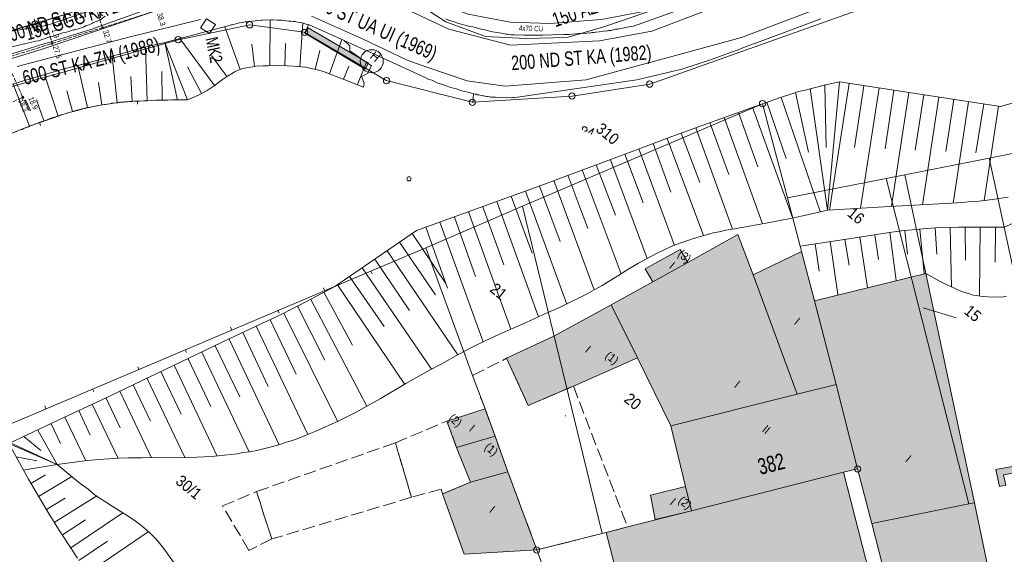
# Model space of a CAD drawing. Header units: metres. Extents: x -740 to 758, y -633 to 854.
# Tile 340 of 656: x 81 to 178, y -539 to -486. Entities that reach past the tile are written whole.
import ezdxf

# ---------------------------------------------------------------- set-up
doc = ezdxf.new("R2010")
doc.units = ezdxf.units.M
doc.header["$MEASUREMENT"] = 0
doc.linetypes.add('1248_416', pattern=[1.664, 1.248, -0.416])
doc.linetypes.add('416_125', pattern=[0.5408, 0.416, -0.1248])
for name, color, linetype in [('Gas.LOVION', 7, 'Continuous'), ('gas_projekt.LOVION', 7, 'Continuous'), ('Gis.LOVION', 7, 'Continuous'), ('Grundkarte.LOVION', 7, 'Continuous'), ('Grundkarte_Text.LOVION', 7, 'Continuous'), ('Strom.LOVION', 7, 'Continuous'), ('StromBemass.LOVION', 7, 'Continuous'), ('Telko.LOVION', 7, 'Continuous'), ('Wasser.LOVION', 7, 'Continuous'), ('wasser_projekt.LOVION', 7, 'Continuous')]:
    doc.layers.add(name, color=color, linetype=linetype)
doc.styles.add('ERSTELLTER_STIL_1', font='arial.ttf')

msp = doc.modelspace()

# ---------------------------------------------------------------- hatches: boundary and pattern name
at = {"layer": 'Grundkarte.LOVION', "linetype": 'Continuous', "lineweight": 18}
for points in [[(115.313, -490.785), (109.323, -487.262), (108.991, -487.797), (114.987, -491.378)], [(147.377, -535.176), (162.43, -531.34), (163.844, -530.995), (161.726, -522.63), (159.555, -514.331), (158.281, -509.46), (153.481, -511.762), (151.968, -507.772), (147.007, -510.533), (143.531, -512.469), (139.408, -514.734), (142.022, -520.005), (145.311, -526.748), (146.785, -532.751)], [(143.531, -512.469), (147.007, -510.533), (146.231, -509.249), (142.782, -511.153)], [(159.555, -514.331), (161.726, -522.63), (163.844, -530.995), (165.261, -536.413), (167.411, -544.803), (172.565, -543.708), (177.203, -542.782), (175.436, -534.383), (170.61, -511.624)], [(129.02, -520.035), (131.161, -524.703), (135.643, -522.787), (142.022, -520.005), (139.408, -514.734), (133.766, -517.798)], [(123.097, -526.26), (124.062, -528.884), (127.885, -527.772), (126.881, -525.062)], [(122.65, -533.485), (124.8, -539.452), (132.031, -539.041), (129.144, -531.284), (127.885, -527.772), (124.062, -528.884), (125.434, -532.326)], [(183.343, -530.004), (177.566, -531.072), (177.907, -532.753), (178.546, -532.631), (178.326, -531.589), (183.464, -530.643)], [(165.773, -544.372), (162.43, -531.34), (147.377, -535.176), (141.027, -536.743), (138.895, -537.306), (142.282, -550.482), (147.362, -565.857), (147.524, -566.313), (160.535, -563.652), (159.069, -558.032), (158.37, -555.411), (157.008, -550.254), (156.147, -546.584)], [(143.766, -536.031), (147.377, -535.176), (146.785, -532.751), (143.291, -533.595)]]:
    msp.add_hatch(color=254, dxfattribs=at).paths.add_polyline_path(points)
at = {"layer": 'StromBemass.LOVION', "linetype": 'Continuous', "lineweight": 13}
for points in [[(83.454, -487.071), (83.461, -487.061), (83.467, -487.051), (83.471, -487.04), (83.474, -487.028), (83.476, -487.016), (83.476, -487.004), (83.474, -486.993), (83.471, -486.981), (83.467, -486.97), (83.461, -486.96), (83.454, -486.95), (83.446, -486.941), (83.436, -486.934), (83.426, -486.927), (83.415, -486.922), (83.404, -486.919), (83.392, -486.916), (83.38, -486.916), (83.369, -486.916), (83.357, -486.919), (83.345, -486.922), (83.335, -486.928), (83.325, -486.934), (83.315, -486.942), (83.307, -486.95), (83.3, -486.96), (83.295, -486.971), (83.29, -486.982), (83.287, -486.993), (83.286, -487.005), (83.286, -487.017), (83.287, -487.029), (83.29, -487.04), (83.295, -487.051), (83.301, -487.062), (83.308, -487.071), (83.316, -487.08), (83.325, -487.088), (83.335, -487.094), (83.346, -487.099), (83.357, -487.103), (83.369, -487.105), (83.381, -487.106), (83.393, -487.105), (83.405, -487.103), (83.416, -487.099), (83.427, -487.094), (83.437, -487.087), (83.446, -487.08)], [(89.005, -487.315), (89.012, -487.305), (89.018, -487.295), (89.022, -487.284), (89.025, -487.272), (89.026, -487.26), (89.026, -487.248), (89.025, -487.237), (89.022, -487.225), (89.017, -487.214), (89.012, -487.204), (89.005, -487.194), (88.996, -487.185), (88.987, -487.178), (88.977, -487.172), (88.966, -487.167), (88.955, -487.163), (88.943, -487.161), (88.932, -487.16), (88.92, -487.161), (88.908, -487.163), (88.897, -487.167), (88.886, -487.172), (88.876, -487.178), (88.867, -487.186), (88.859, -487.195), (88.852, -487.204), (88.846, -487.215), (88.842, -487.226), (88.839, -487.237), (88.837, -487.249), (88.837, -487.261), (88.839, -487.273), (88.842, -487.284), (88.846, -487.295), (88.852, -487.306), (88.859, -487.315), (88.867, -487.324), (88.876, -487.331), (88.887, -487.338), (88.897, -487.343), (88.909, -487.346), (88.92, -487.349), (88.932, -487.349), (88.944, -487.348), (88.956, -487.346), (88.967, -487.343), (88.978, -487.337), (88.988, -487.331), (88.997, -487.323)], [(84.016, -488.867), (84.022, -488.858), (84.028, -488.848), (84.032, -488.837), (84.035, -488.826), (84.036, -488.814), (84.036, -488.803), (84.035, -488.791), (84.032, -488.78), (84.028, -488.769), (84.022, -488.759), (84.015, -488.75), (84.007, -488.741), (83.998, -488.734), (83.988, -488.728), (83.978, -488.723), (83.967, -488.719), (83.956, -488.717), (83.944, -488.716), (83.932, -488.717), (83.921, -488.719), (83.91, -488.723), (83.9, -488.728), (83.89, -488.734), (83.881, -488.742), (83.873, -488.75), (83.866, -488.76), (83.861, -488.77), (83.856, -488.78), (83.854, -488.792), (83.852, -488.803), (83.852, -488.815), (83.854, -488.826), (83.857, -488.837), (83.861, -488.848), (83.867, -488.858), (83.873, -488.868), (83.881, -488.876), (83.89, -488.883), (83.9, -488.89), (83.911, -488.895), (83.922, -488.898), (83.933, -488.9), (83.945, -488.901), (83.956, -488.9), (83.967, -488.898), (83.978, -488.894), (83.989, -488.889), (83.999, -488.883), (84.008, -488.876)], [(81.092, -494.228), (81.099, -494.219), (81.105, -494.208), (81.109, -494.197), (81.112, -494.186), (81.114, -494.174), (81.114, -494.162), (81.112, -494.15), (81.109, -494.139), (81.105, -494.128), (81.099, -494.117), (81.092, -494.108), (81.084, -494.099), (81.075, -494.092), (81.065, -494.085), (81.054, -494.08), (81.043, -494.077), (81.031, -494.075), (81.019, -494.074), (81.007, -494.075), (80.996, -494.077), (80.984, -494.081), (80.974, -494.086), (80.964, -494.092), (80.955, -494.1), (80.946, -494.108), (80.94, -494.118), (80.934, -494.128), (80.93, -494.139), (80.927, -494.151), (80.925, -494.163), (80.925, -494.175), (80.927, -494.186), (80.93, -494.198), (80.934, -494.209), (80.94, -494.219), (80.947, -494.229), (80.955, -494.237), (80.964, -494.245), (80.974, -494.251), (80.985, -494.256), (80.996, -494.26), (81.008, -494.262), (81.02, -494.263), (81.032, -494.262), (81.043, -494.26), (81.054, -494.256), (81.065, -494.251), (81.075, -494.245), (81.084, -494.237)], [(81.103, -494.214), (81.11, -494.205), (81.116, -494.195), (81.12, -494.184), (81.123, -494.172), (81.124, -494.161), (81.124, -494.149), (81.123, -494.137), (81.12, -494.126), (81.116, -494.115), (81.11, -494.105), (81.103, -494.096), (81.095, -494.087), (81.086, -494.08), (81.076, -494.073), (81.065, -494.068), (81.054, -494.065), (81.043, -494.063), (81.031, -494.062), (81.019, -494.063), (81.008, -494.065), (80.997, -494.069), (80.986, -494.074), (80.976, -494.08), (80.967, -494.088), (80.959, -494.096), (80.952, -494.106), (80.947, -494.116), (80.943, -494.127), (80.94, -494.138), (80.938, -494.15), (80.938, -494.161), (80.94, -494.173), (80.943, -494.184), (80.947, -494.195), (80.953, -494.205), (80.96, -494.215), (80.968, -494.223), (80.977, -494.231), (80.987, -494.237), (80.997, -494.242), (81.008, -494.246), (81.02, -494.248), (81.032, -494.248), (81.043, -494.248), (81.055, -494.245), (81.066, -494.242), (81.076, -494.237), (81.086, -494.23), (81.095, -494.223)]]:
    msp.add_hatch(color=7, dxfattribs=at).paths.add_polyline_path(points)

# ---------------------------------------------------------------- linework, layer by layer
at = {"layer": 'Gas.LOVION', "color": 5, "linetype": 'Continuous', "lineweight": 18}
for points in [[(117.789, -484.824), (123.288, -487.404), (129.413, -488.993), (138.252, -488.557), (143.42, -487.608), (153.435, -483.777)], [(71.02, -493.017), (82.844, -489.408), (94.034, -485.654)]]:
    msp.add_lwpolyline(points, dxfattribs=at)
at = {"layer": 'Gas.LOVION', "color": 7, "linetype": 'Continuous', "lineweight": 13}
msp.add_lwpolyline([(134.838, -525.732), (134.867, -525.729)], dxfattribs=at)
at = {"layer": 'gas_projekt.LOVION', "color": 7, "linetype": 'Continuous', "lineweight": 13}
msp.add_lwpolyline([(134.838, -525.732), (134.867, -525.729)], dxfattribs=at)
at = {"layer": 'Gis.LOVION', "color": 7, "linetype": 'Continuous', "lineweight": 13}
msp.add_lwpolyline([(134.838, -525.732), (134.867, -525.729)], dxfattribs=at)
at = {"layer": 'Grundkarte.LOVION', "color": 253, "linetype": 'Continuous', "lineweight": 18}
for points in [[(80.879, -427.592), (81.176, -428.213), (81.701, -429.344), (82.793, -431.749), (83.16, -432.482), (75.652, -436.704), (91.503, -470.355), (89.222, -484.203), (85.77, -485.782), (82.241, -486.866), (58.373, -493.958), (51.379, -498.602), (27.251, -522.981), (34.554, -500.336), (43.292, -473.325)], [(224.134, -475.328), (221.797, -486.492), (214.883, -489.533), (207.915, -492.637), (201.001, -495.678), (194.034, -498.783), (187.119, -501.823), (186.393, -498.318), (176.882, -500.194), (168.53, -501.838), (166.674, -502.196), (156.902, -504.127), (154.394, -494.796), (130.59, -504.956), (121.004, -509.085), (78.716, -526.993)], [(66.144, -496.952), (96.436, -488.463), (103.532, -486.972), (108.954, -487.712), (115.034, -491.256), (117.077, -492.504), (125.651, -494.651), (135.522, -494.041), (143.238, -492.843), (189.652, -476.335)], [(78.716, -526.993), (121.004, -509.085), (130.59, -504.956), (154.394, -494.796), (156.902, -504.127), (166.674, -502.196), (168.53, -501.838), (170.61, -511.624), (175.436, -534.383), (174.883, -534.467), (165.261, -536.413), (163.844, -530.995), (162.43, -531.34), (147.377, -535.176), (141.027, -536.743), (138.895, -537.306), (138.491, -537.404), (132.031, -539.041), (134.131, -544.806)], [(134.131, -544.806), (132.031, -539.041), (138.491, -537.404), (138.895, -537.306), (141.027, -536.743), (147.377, -535.176), (162.43, -531.34), (163.844, -530.995), (165.261, -536.413), (174.883, -534.467), (175.436, -534.383), (177.203, -542.782)]]:
    msp.add_lwpolyline(points, dxfattribs=at)
at = {"layer": 'Grundkarte.LOVION', "color": 8, "linetype": 'Continuous', "lineweight": 18}
for points in [[(224.134, -475.328), (221.797, -486.492), (214.883, -489.533), (207.915, -492.637), (201.001, -495.678), (194.034, -498.783), (187.119, -501.823), (186.393, -498.318), (176.882, -500.194), (168.53, -501.838), (166.674, -502.196), (156.902, -504.127), (154.394, -494.796), (130.59, -504.956), (121.004, -509.085), (78.716, -526.993)], [(189.652, -476.335), (143.238, -492.843), (135.522, -494.041), (125.651, -494.651), (117.077, -492.504), (115.034, -491.256), (108.954, -487.712), (103.532, -486.972), (96.436, -488.463), (66.144, -496.952)], [(189.652, -476.335), (143.238, -492.843), (135.522, -494.041), (125.651, -494.651), (117.077, -492.504), (115.034, -491.256), (108.954, -487.712), (103.532, -486.972), (96.436, -488.463), (66.144, -496.952)], [(66.144, -496.952), (96.436, -488.463), (103.532, -486.972), (108.954, -487.712), (115.034, -491.256), (117.077, -492.504), (125.651, -494.651), (135.522, -494.041), (143.238, -492.843), (189.652, -476.335)], [(122.98, -486.37), (123.257, -486.491), (123.866, -486.668), (124.144, -486.789), (125.361, -487.143), (125.659, -487.173), (126.267, -487.35), (126.54, -487.412), (126.779, -487.447), (126.993, -487.515), (127.233, -487.551), (127.446, -487.618), (127.628, -487.66), (128.108, -487.731), (128.289, -487.773), (128.529, -487.808), (128.737, -487.817), (128.95, -487.885), (129.158, -487.894), (129.489, -487.951), (129.814, -487.949), (130.112, -487.979), (130.437, -487.976), (130.735, -488.006), (131.385, -488.002), (131.652, -488.005), (132.626, -487.999), (132.919, -487.97), (133.218, -488), (133.803, -487.943), (134.102, -487.973), (134.687, -487.915), (134.953, -487.919), (135.278, -487.917), (136.157, -487.831), (136.423, -487.834), (136.657, -487.811), (136.865, -487.821), (137.067, -487.771), (137.275, -487.781), (137.477, -487.731), (137.685, -487.741), (137.887, -487.691), (138.531, -487.628), (138.733, -487.579), (138.941, -487.588), (139.143, -487.539), (139.377, -487.516), (139.638, -487.461), (139.84, -487.412), (140.074, -487.389), (140.276, -487.339), (140.51, -487.317), (140.712, -487.267), (140.973, -487.212), (141.175, -487.163), (141.409, -487.14), (141.611, -487.091), (154.576, -482.454)], [(27.251, -522.981), (51.379, -498.602), (58.373, -493.958), (85.77, -485.782), (89.228, -484.262)], [(58.373, -493.958), (82.241, -486.866), (85.77, -485.782)], [(85.77, -485.782), (82.241, -486.866), (58.373, -493.958)], [(58.373, -493.958), (82.241, -486.866), (85.77, -485.782)], [(79.519, -489.26), (82.322, -488.602), (82.583, -488.547), (83.04, -488.384), (83.327, -488.297), (83.784, -488.134), (84.044, -488.079), (84.273, -487.997), (84.533, -487.942), (84.99, -487.779), (85.251, -487.724), (85.682, -487.594), (85.766, -487.556), (86.054, -487.469), (86.171, -487.457), (86.601, -487.326), (86.718, -487.315), (86.862, -487.271), (87.032, -487.196), (87.143, -487.126), (87.313, -487.05), (87.6, -486.963), (87.94, -486.811), (88.051, -486.741), (88.391, -486.59), (88.535, -486.546), (88.705, -486.47), (89.203, -486.126)], [(160.19, -486.368), (157.709, -487.29), (154.431, -488.527), (152.805, -489.129), (152.008, -489.443), (150.781, -489.889), (149.697, -490.29), (148.751, -490.59), (147.922, -490.877), (146.402, -491.351), (141.957, -492.436), (130.096, -494.157), (129.803, -494.186), (129.654, -494.171), (129.51, -494.215), (129.212, -494.185), (128.919, -494.213), (128.62, -494.183), (128.503, -494.195), (127.906, -494.135), (127.789, -494.146), (127.64, -494.131), (127.523, -494.143), (127.4, -494.096), (127.283, -494.107), (127.16, -494.06), (127.043, -494.072), (126.894, -494.057), (126.771, -494.009), (126.654, -494.021), (126.531, -493.974), (126.382, -493.959), (126.259, -493.912), (126.11, -493.897), (125.987, -493.85), (125.896, -493.829), (125.747, -493.814), (125.443, -493.726), (125.171, -493.663), (124.866, -493.575), (124.594, -493.513), (124.29, -493.424), (124.044, -493.33), (123.74, -493.242), (123.468, -493.18), (123.132, -493.065), (122.854, -492.944), (122.55, -492.856), (122.213, -492.741), (121.936, -492.62), (121.626, -492.473), (121.321, -492.385), (121.012, -492.238), (117.699, -490.7), (115.813, -489.849), (112.906, -488.538)], [(109.38, -486.932), (108.991, -487.797)], [(125.747, -493.814), (125.657, -494.709)], [(80.247, -497.612), (80.757, -497.385), (80.959, -497.336), (81.129, -497.26), (81.326, -497.152), (81.528, -497.103), (81.724, -496.995), (81.926, -496.946), (82.096, -496.87), (82.324, -496.789), (82.494, -496.713), (82.723, -496.631), (82.893, -496.556), (83.095, -496.506), (83.892, -496.192), (84.296, -496.093), (84.694, -495.936), (85.098, -495.838), (85.497, -495.68), (85.901, -495.582), (86.273, -495.457), (87.485, -495.161), (87.922, -495.089), (88.326, -494.99), (88.501, -494.973), (88.704, -494.924), (88.879, -494.906), (89.081, -494.857), (89.667, -494.8), (89.869, -494.751), (90.454, -494.693), (90.656, -494.644), (90.864, -494.653), (91.04, -494.636), (91.242, -494.587), (91.45, -494.596), (91.625, -494.579), (91.833, -494.588), (92.035, -494.539), (92.243, -494.548), (92.419, -494.531), (92.627, -494.54), (93.036, -494.5), (93.803, -494.484), (94.213, -494.444), (94.597, -494.436), (95.012, -494.455), (95.396, -494.447), (95.805, -494.407), (96.189, -494.399), (96.605, -494.417), (97.371, -494.401)], [(87.372, -494.906), (87.427, -495.167)], [(92.389, -494.829), (92.387, -494.504)], [(82.784, -496.951), (82.664, -496.637)], [(78.716, -526.993), (121.004, -509.085)], [(78.716, -526.993), (121.004, -509.085), (125.638, -521.725), (126.881, -525.062), (127.885, -527.772), (129.144, -531.284), (132.031, -539.041), (134.131, -544.806)], [(115.668, -511.646), (115.554, -511.391)], [(110.841, -513.064), (110.955, -513.319)], [(106.474, -515.56), (106.329, -515.279)], [(101.616, -516.951), (101.761, -517.232)], [(97.249, -519.447), (97.135, -519.192)], [(92.422, -520.865), (92.536, -521.12)], [(88.055, -523.361), (87.942, -523.106)], [(83.196, -524.752), (83.316, -525.065)]]:
    msp.add_lwpolyline(points, dxfattribs=at)
at = {"layer": 'Grundkarte.LOVION', "color": 7, "linetype": 'Continuous', "lineweight": 13}
for points in [[(114.834, -493.137), (114.884, -492.748), (114.613, -492.095), (115.235, -491.798), (115.602, -491.023), (113.478, -489.546), (113.458, -489.045), (112.906, -488.538), (109.38, -486.932), (109.14, -486.896), (108.926, -486.828), (108.745, -486.787), (108.265, -486.716), (108.052, -486.648), (107.844, -486.639), (107.604, -486.603), (107.396, -486.594), (107.156, -486.558), (106.948, -486.549), (106.708, -486.513), (106.501, -486.504), (106.234, -486.5), (105.819, -486.482), (105.669, -486.467), (105.526, -486.511), (105.227, -486.481), (104.817, -486.521), (104.668, -486.506), (104.375, -486.534), (104.226, -486.519), (104.083, -486.563), (103.38, -486.632), (103.237, -486.675), (103.087, -486.66), (102.8, -486.747), (102.508, -486.776), (102.364, -486.82), (102.247, -486.831), (101.816, -486.962), (101.699, -486.973), (101.269, -487.104), (95.101, -488.712), (97.371, -494.401), (97.77, -494.244), (98.535, -493.903), (99.012, -493.65), (99.32, -493.472), (99.596, -493.268), (100.015, -493.02), (100.841, -492.407), (101.34, -492.063), (101.897, -491.713), (102.093, -491.605), (102.433, -491.453), (102.746, -491.334), (103.209, -491.23), (103.645, -491.157), (104.14, -491.079), (104.875, -491.037), (105.317, -491.023), (106.292, -491.017), (107.24, -491.042), (107.863, -491.07), (109.084, -491.158), (109.932, -491.37), (110.385, -491.474), (110.812, -491.609), (111.272, -491.771), (111.854, -491.98), (113.082, -492.451)], [(115.313, -490.785), (114.987, -491.378), (108.991, -487.797), (109.323, -487.262)], [(183.343, -530.004), (183.464, -530.643), (178.326, -531.589), (178.546, -532.631), (177.907, -532.753), (177.566, -531.072)]]:
    msp.add_lwpolyline(points, close=True, dxfattribs=at)
for points in [[(102.576, -491.41), (101.067, -487.153)], [(105.525, -491.033), (105.552, -486.478)], [(108.519, -491.124), (108.803, -486.781)], [(100.041, -492.988), (96.6, -488.329)], [(111.453, -491.813), (112.687, -488.411)], [(75.021, -494.34), (82.66, -492.056), (85.275, -491.298), (86.573, -490.965), (88.822, -490.39), (89.8, -490.117), (91.698, -489.577), (92.82, -489.26), (95.101, -488.712)], [(93.361, -494.498), (93.197, -489.194)], [(96.37, -494.44), (95.101, -488.712)], [(104.023, -491.091), (103.747, -488.872)], [(107.032, -491.033), (107.081, -488.812)], [(219.028, -489.009), (217.676, -489.082), (216.792, -489.109), (214.992, -489.138), (213.692, -489.146), (212.36, -489.129), (205.617, -489.079), (200.913, -489.036), (199.274, -489.197), (198.428, -489.309), (197.784, -489.372), (197.23, -489.456), (196.241, -489.611), (195.374, -489.814), (194.911, -489.919), (194.363, -490.061), (193.646, -490.279), (192.328, -490.703), (188.549, -491.959), (186.918, -492.503), (185.052, -493.07), (182.723, -493.741), (178.034, -495.056), (162.044, -492.63)], [(90.396, -494.699), (89.885, -490.079)], [(101.255, -492.1), (99.749, -490.001)], [(110.023, -491.391), (110.489, -489.513)], [(87.427, -495.167), (86.488, -491.002)], [(98.757, -493.763), (97.376, -491.12)], [(112.836, -492.357), (113.36, -491.065)], [(114.219, -492.902), (115.126, -490.685)], [(84.524, -496.012), (83.175, -491.888)], [(91.86, -494.556), (91.736, -492.085)], [(94.863, -494.44), (94.822, -491.606)], [(162.044, -492.63), (160.539, -492.954), (159.789, -493.146), (158.635, -493.436), (157.97, -493.59), (157.226, -493.84), (156.28, -494.139), (154.394, -494.796), (148.427, -496.946), (145.43, -498.037), (141.127, -499.67), (132.514, -502.876), (120.097, -507.371), (111.98, -512.923), (109.677, -514.153), (108.551, -514.736), (107.623, -515.211), (106.805, -515.616), (101.549, -518.081), (88.785, -524.176), (85.111, -525.895), (79.632, -528.499)], [(81.698, -497.027), (80.076, -492.841)], [(88.879, -494.906), (88.545, -492.693)], [(159.124, -493.299), (160.863, -505.336)], [(160.597, -492.948), (160.73, -499.142)], [(162.044, -492.63), (160.863, -505.336)], [(163.004, -492.772), (161.07, -505.345)], [(164.475, -493.013), (163.537, -499.134)], [(165.974, -493.221), (164.127, -505.165)], [(85.96, -495.576), (85.402, -493.503)], [(156.254, -494.171), (160.139, -505.495)], [(157.683, -493.677), (158.97, -499.58)], [(167.445, -493.461), (166.563, -499.252)], [(168.943, -493.669), (167.209, -504.952)], [(170.415, -493.91), (169.563, -499.402)], [(171.887, -494.15), (170.271, -504.83)], [(97.371, -494.401), (95.246, -494.432), (94.213, -494.444), (93.361, -494.498), (92.627, -494.54), (91.801, -494.562), (90.279, -494.71), (89.433, -494.823), (88.704, -494.924), (87.14, -495.254), (86.305, -495.483), (85.614, -495.669), (84.896, -495.887), (84.067, -496.175), (83.095, -496.506), (82.324, -496.789), (80.757, -497.385), (78.484, -498.317)], [(83.121, -496.474), (82.388, -494.418)], [(153.421, -495.128), (157.39, -506.089)], [(154.851, -494.633), (156.759, -500.24)], [(173.385, -494.358), (172.589, -499.52)], [(174.857, -494.599), (173.327, -504.649)], [(176.355, -494.807), (175.589, -499.67)], [(177.827, -495.047), (176.404, -504.378)], [(150.595, -496.143), (154.406, -506.706)], [(152.024, -495.649), (153.941, -501.047)], [(147.8, -497.185), (151.442, -507.232)], [(149.197, -496.664), (151.059, -501.802)], [(146.344, -497.711), (148.183, -502.615)], [(158.138, -508.913), (163.848, -508.059), (166.993, -507.574), (168.158, -507.401), (170.324, -507.189), (171.586, -507.095), (173.003, -507.075), (173.855, -507.021), (174.771, -507.02), (176.012, -507.017), (178.377, -507.023), (187.984, -502.803), (195.147, -499.59), (196.667, -499.116), (197.444, -498.893), (198.826, -498.521), (199.719, -498.286), (201.596, -497.836)], [(143.549, -498.753), (145.318, -503.546)], [(144.947, -498.232), (148.549, -507.87)], [(140.755, -499.795), (142.556, -504.614)], [(142.152, -499.274), (145.69, -508.859)], [(137.902, -500.842), (139.811, -505.857)], [(139.331, -500.348), (142.977, -510.129)], [(135.107, -501.884), (137.071, -507.16)], [(136.504, -501.363), (140.377, -511.654)], [(132.286, -502.958), (134.331, -508.462)], [(133.71, -502.405), (137.725, -513.243)], [(129.459, -503.973), (131.548, -509.621)], [(130.889, -503.479), (134.997, -514.663)], [(126.665, -505.015), (128.733, -510.753)], [(128.062, -504.494), (132.193, -515.912)], [(160.863, -505.336), (167.033, -504.969), (173.119, -504.64), (174.238, -504.59), (175.116, -504.504), (175.909, -504.456), (176.697, -504.349), (177.426, -504.249), (178.767, -504.058)], [(160.863, -505.336), (158.406, -505.901), (157.161, -506.171), (156.145, -506.359), (155.305, -506.53), (151.644, -507.183), (150.772, -507.327), (150.107, -507.481), (149.527, -507.597), (147.571, -508.143), (147.088, -508.338), (146.598, -508.474), (145.658, -508.832), (144.723, -509.249), (143.821, -509.692), (142.892, -510.167), (142.107, -510.598), (141.157, -511.164), (140.043, -511.864), (138.51, -512.812), (137.725, -513.243), (137.025, -513.637), (136.207, -514.042), (135.278, -514.517), (134.206, -515.036), (133.128, -515.496), (130.977, -516.475), (129.134, -517.275), (128.258, -517.686), (126.899, -518.292), (125.688, -518.913), (124.282, -519.641), (122.515, -520.612), (121.363, -521.227), (119.039, -522.548), (116.466, -524.041), (115.15, -524.79), (114.083, -525.367), (113.155, -525.842), (112.311, -526.28), (110.101, -527.264), (109.448, -527.535), (108.821, -527.773), (108.253, -528.006), (107.652, -528.213), (107.078, -528.387), (106.536, -528.588), (105.441, -528.872), (104.229, -529.168), (103.532, -529.296), (102.861, -529.391), (102.282, -529.506), (100.408, -529.69), (99.737, -529.785), (99.029, -529.795), (98.294, -529.837), (97.501, -529.885), (96.468, -529.898), (94.486, -529.884), (92.862, -529.895), (91.504, -529.91), (90.502, -529.949), (89.592, -530.008), (88.506, -530.085), (87.159, -530.217), (84.445, -530.571), (79.632, -528.499), (81.573, -532.034), (82.565, -533.71), (83.551, -535.328), (84.569, -536.972), (85.613, -538.584), (86.447, -539.862)], [(125.235, -505.509), (129.448, -517.156)], [(122.408, -506.524), (126.702, -518.4)], [(123.838, -506.03), (125.95, -511.912)], [(119.652, -507.651), (123.004, -512.614)], [(121.011, -507.045), (123.167, -513.071)], [(165.567, -507.802), (165.924, -510.25)], [(167.051, -507.568), (167.664, -512.326)], [(168.541, -507.393), (168.797, -509.703)], [(170.032, -507.218), (170.435, -511.641)], [(171.528, -507.101), (171.694, -509.715)], [(173.029, -507.043), (173.165, -512.97)], [(174.504, -507.017), (174.559, -510.292)], [(176.012, -507.017), (175.941, -513.852)], [(177.519, -507.018), (177.506, -510.507)], [(118.406, -508.512), (121.962, -513.75)], [(158.138, -508.913), (158.281, -509.46), (159.555, -514.331), (170.61, -511.624), (172.048, -512.429), (172.7, -512.75), (173.256, -512.991), (173.721, -513.212), (174.154, -513.406), (174.581, -513.541), (174.976, -513.65), (175.312, -513.765), (175.611, -513.795), (176.272, -513.908), (177.343, -513.981), (177.753, -513.941), (178.168, -513.959), (178.605, -513.887)], [(159.623, -508.679), (160.036, -511.387)], [(161.107, -508.445), (161.889, -513.718)], [(162.566, -508.243), (162.993, -510.802)], [(164.082, -508.036), (164.835, -513.016)], [(117.16, -509.372), (124.197, -519.679)], [(115.94, -510.201), (119.395, -515.302)], [(114.695, -511.062), (121.56, -521.119)], [(112.229, -512.751), (118.928, -522.618)], [(113.449, -511.922), (116.859, -516.879)], [(110.881, -513.474), (113.729, -518.722)], [(109.592, -514.191), (115.15, -524.79)], [(106.916, -515.546), (112.252, -526.285)], [(108.27, -514.882), (110.98, -520.233)], [(170.351, -515.019), (173.612, -516.03)], [(105.563, -516.211), (108.129, -521.605)], [(102.85, -517.481), (105.352, -522.822)], [(104.177, -516.849), (109.305, -527.578)], [(101.496, -518.145), (106.451, -528.626)], [(98.783, -519.415), (103.473, -529.301)], [(100.11, -518.783), (102.557, -523.864)], [(97.429, -520.08), (99.666, -524.826)], [(94.716, -521.35), (96.726, -525.587)], [(96.043, -520.718), (100.323, -529.727)], [(93.33, -521.988), (97.085, -529.867)], [(90.649, -523.284), (93.778, -529.895)], [(91.976, -522.652), (93.689, -526.268)], [(89.263, -523.922), (90.679, -526.917)], [(86.582, -525.219), (87.706, -527.651)], [(87.909, -524.587), (90.476, -529.981)], [(85.196, -525.857), (87.276, -530.205)], [(134.838, -525.732), (134.896, -525.727)], [(82.515, -527.153), (84.445, -530.571)], [(83.842, -526.521), (84.772, -528.47)], [(79.802, -528.424), (84.445, -530.571)], [(81.129, -527.791), (82.8, -529.165)], [(80.381, -529.815), (82.429, -530.206)], [(81.072, -531.137), (84.445, -530.571)], [(84.445, -530.571), (86.727, -532.446), (87.493, -533.021), (88.039, -533.47), (88.547, -533.834), (89.114, -534.193), (89.874, -534.71), (91.479, -535.705), (92.207, -536.196), (92.747, -536.586), (93.326, -537.062), (93.653, -537.384), (93.916, -537.654), (94.243, -537.977), (94.71, -538.522), (94.979, -538.851), (95.253, -539.238), (96.694, -541.284)], [(81.821, -532.453), (83.275, -531.601)], [(82.597, -533.736), (85.891, -531.759)], [(83.373, -535.02), (85.213, -533.894)], [(84.149, -536.304), (88.355, -533.676)], [(84.951, -537.555), (87.258, -536.059)], [(85.785, -538.833), (90.944, -535.373)], [(87.448, -541.331), (93.46, -537.226)], [(86.587, -540.085), (89.413, -538.154)]]:
    msp.add_lwpolyline(points, dxfattribs=at)
at = {"layer": 'Grundkarte.LOVION', "color": 8, "linetype": 'Continuous', "lineweight": 18}
for points in [[(130.59, -504.956), (154.394, -494.796), (156.902, -504.127), (158.138, -508.913), (158.281, -509.46), (159.555, -514.331), (161.726, -522.63), (163.844, -530.995), (162.43, -531.34), (147.377, -535.176), (141.027, -536.743), (138.895, -537.306), (138.491, -537.404)], [(176.882, -500.194), (186.393, -498.318), (187.119, -501.823), (197.397, -551.625), (199.445, -561.385), (190.52, -563.203), (188.402, -553.332), (178.377, -507.023)], [(168.53, -501.838), (176.882, -500.194), (178.377, -507.023), (188.402, -553.332), (190.52, -563.203), (181.914, -564.961), (179.822, -555.057), (177.203, -542.782), (175.436, -534.383), (170.61, -511.624)], [(168.53, -501.838), (170.61, -511.624), (175.436, -534.383), (174.883, -534.467), (166.674, -502.196)], [(156.902, -504.127), (166.674, -502.196), (174.883, -534.467), (165.261, -536.413), (163.844, -530.995), (161.726, -522.63), (159.555, -514.331), (158.281, -509.46), (158.138, -508.913)], [(126.881, -525.062), (125.638, -521.725), (121.004, -509.085), (130.59, -504.956), (138.491, -537.404), (132.031, -539.041), (129.144, -531.284), (127.885, -527.772)], [(147.377, -535.176), (146.785, -532.751), (145.311, -526.748), (142.022, -520.005), (139.408, -514.734), (143.531, -512.469), (147.007, -510.533), (151.968, -507.772), (153.481, -511.762), (158.281, -509.46), (159.555, -514.331), (161.726, -522.63), (163.844, -530.995), (162.43, -531.34)], [(143.531, -512.469), (142.782, -511.153), (146.231, -509.249), (147.007, -510.533)], [(159.555, -514.331), (170.61, -511.624), (175.436, -534.383), (177.203, -542.782), (172.565, -543.708), (167.411, -544.803), (165.261, -536.413), (163.844, -530.995), (161.726, -522.63)], [(129.02, -520.035), (133.766, -517.798), (139.408, -514.734), (142.022, -520.005), (135.643, -522.787), (131.161, -524.703)], [(123.097, -526.26), (126.881, -525.062), (127.885, -527.772), (124.062, -528.884)], [(122.65, -533.485), (125.434, -532.326), (124.062, -528.884), (127.885, -527.772), (129.144, -531.284), (132.031, -539.041), (124.8, -539.452)], [(166.675, -547.86), (159.752, -549.601), (157.008, -550.254), (158.37, -555.411), (159.069, -558.032), (160.535, -563.652), (161.978, -569.038), (146.44, -572.153), (144.329, -572.626), (142.266, -566.946), (140.416, -561.925), (138.603, -556.989), (135.455, -548.371), (134.131, -544.806), (132.031, -539.041), (138.491, -537.404), (138.895, -537.306), (141.027, -536.743), (147.377, -535.176), (162.43, -531.34), (165.773, -544.372)], [(165.773, -544.372), (156.147, -546.584), (157.008, -550.254), (158.37, -555.411), (159.069, -558.032), (160.535, -563.652), (147.524, -566.313), (147.362, -565.857), (142.282, -550.482), (138.895, -537.306), (141.027, -536.743), (147.377, -535.176), (162.43, -531.34)], [(157.008, -550.254), (159.752, -549.601), (166.675, -547.86), (165.773, -544.372), (162.43, -531.34), (163.844, -530.995), (165.261, -536.413), (167.411, -544.803), (170.261, -555.815), (170.342, -556.043), (173.105, -566.768), (161.978, -569.038), (160.535, -563.652), (159.069, -558.032), (158.37, -555.411)], [(143.766, -536.031), (143.291, -533.595), (146.785, -532.751), (147.377, -535.176)], [(179.822, -555.057), (181.914, -564.961), (179.19, -565.523), (173.105, -566.768), (170.342, -556.043), (170.261, -555.815), (167.411, -544.803), (165.261, -536.413), (174.883, -534.467), (175.436, -534.383), (177.203, -542.782)]]:
    msp.add_lwpolyline(points, close=True, dxfattribs=at)
at = {"layer": 'Grundkarte.LOVION', "color": 3, "linetype": 'Continuous', "lineweight": 18}
for points in [[(136.557, -497.368), (136.54, -497.192), (136.619, -497.096), (136.853, -497.073), (136.982, -497.179), (137.005, -497.413), (136.926, -497.509), (136.75, -497.526)], [(136.557, -497.368), (136.54, -497.192), (136.619, -497.096), (136.853, -497.073), (136.982, -497.179), (137.005, -497.413), (136.926, -497.509), (136.75, -497.526)], [(137.145, -497.635), (137.67, -497.259), (137.402, -497.847)], [(137.145, -497.635), (137.67, -497.259), (137.402, -497.847)]]:
    msp.add_lwpolyline(points, dxfattribs=at)
at = {"layer": 'Grundkarte.LOVION', "color": 253, "linetype": 'Continuous', "lineweight": 18}
for points in [[(176.882, -500.194), (186.393, -498.318), (187.119, -501.823), (197.397, -551.625), (199.445, -561.385), (190.52, -563.203), (188.402, -553.332), (178.377, -507.023)], [(168.53, -501.838), (176.882, -500.194), (178.377, -507.023), (188.402, -553.332), (190.52, -563.203), (181.914, -564.961), (179.822, -555.057), (177.203, -542.782), (175.436, -534.383), (170.61, -511.624)]]:
    msp.add_lwpolyline(points, close=True, dxfattribs=at)
at = {"layer": 'Grundkarte.LOVION', "color": 251, "linetype": 'Continuous', "lineweight": 13}
for points in [[(142.022, -520.005), (139.408, -514.734), (143.531, -512.469), (147.007, -510.533), (151.968, -507.772), (153.481, -511.762), (157.86, -523.6), (145.311, -526.748)], [(157.86, -523.6), (153.481, -511.762), (158.281, -509.46), (159.555, -514.331), (161.726, -522.63)], [(122.65, -533.485), (125.434, -532.326), (129.144, -531.284), (132.031, -539.041), (124.8, -539.452)]]:
    msp.add_lwpolyline(points, close=True, dxfattribs=at)
at = {"layer": 'Grundkarte.LOVION', "color": 8, "linetype": '1248_416', "lineweight": 18}
for points in [[(135.643, -522.787), (141.027, -536.743), (138.895, -537.306), (138.491, -537.404), (132.031, -539.041), (129.144, -531.284), (127.885, -527.772), (126.881, -525.062), (125.638, -521.725), (129.02, -520.035), (131.161, -524.703)], [(125.434, -532.326), (122.65, -533.485), (122.514, -532.996), (119.579, -533.815), (117.987, -528.414), (123.097, -526.26), (124.062, -528.884)], [(119.579, -533.815), (105.737, -537.947), (104.981, -535.656), (104.214, -533.248), (117.987, -528.414)], [(105.737, -537.947), (103.455, -539.086), (100.836, -534.672), (104.214, -533.248), (104.981, -535.656)]]:
    msp.add_lwpolyline(points, close=True, dxfattribs=at)
at = {"layer": 'Grundkarte.LOVION', "color": 9, "linetype": 'Continuous', "lineweight": 18}
for centre, radius in [((82.246, -486.879), 0.312), ((103.52, -486.966), 0.311), ((108.978, -487.708), 0.313), ((96.433, -488.44), 0.314), ((117.108, -492.499), 0.313), ((143.212, -492.848), 0.311), ((135.515, -494.023), 0.313), ((125.628, -494.653), 0.314), ((154.411, -494.79), 0.313), ((163.843, -531.016), 0.312), ((132.008, -539.036), 0.313)]:
    msp.add_circle(centre, radius, dxfattribs=at)
at = {"layer": 'Grundkarte.LOVION', "color": 253, "linetype": 'Continuous', "lineweight": 18}
msp.add_circle((115.637, -490.579), 1.146, dxfattribs=at)
at = {"layer": 'Grundkarte.LOVION', "color": 7, "linetype": 'Continuous', "lineweight": 13}
msp.add_circle((119.332, -502.236), 0.208, dxfattribs=at)
at = {"layer": 'Strom.LOVION', "color": 150, "linetype": 'Continuous', "lineweight": 18}
for points in [[(170.356, -475.473), (170.202, -475.562), (168.949, -476.039), (146.63, -484.162), (143.289, -485.508), (138.43, -486.441), (133.311, -486.838), (129.368, -486.721), (125.224, -485.9), (121.972, -484.681), (116.931, -481.937), (113.776, -480.96), (110.148, -479.216), (106.425, -478.472), (103.562, -478.516), (101.401, -479.082), (99.871, -479.305)], [(0.959, -550.319), (6.674, -544.677), (8.247, -543.089), (12.29, -539.088), (12.816, -538.579), (13.02, -538.396), (18.837, -532.596), (31.483, -519.404), (32.292, -518.616), (51.987, -499.075), (52.927, -498.259), (56.215, -495.765), (56.819, -495.292), (58.44, -494.336), (73.676, -489.95), (78.216, -487.865), (83.379, -487.021), (88.313, -485.341), (93.328, -482.516), (97.251, -480.625), (99.871, -479.305)]]:
    msp.add_lwpolyline(points, dxfattribs=at)
at = {"layer": 'Strom.LOVION', "color": 7, "linetype": 'Continuous', "lineweight": 13}
msp.add_lwpolyline([(134.838, -525.732), (134.867, -525.729)], dxfattribs=at)
at = {"layer": 'StromBemass.LOVION', "color": 7, "linetype": '416_125', "lineweight": 13}
for points in [[(57.63, -497.09), (78.691, -490.464), (79.279, -490.274), (83.953, -488.812), (88.928, -487.247), (101.158, -483.406), (105.875, -481.925), (101.367, -472.538)], [(88.313, -485.341), (88.928, -487.247)], [(83.379, -487.021), (83.953, -488.812)], [(78.216, -487.865), (79.279, -490.274), (81.034, -494.166)], [(63.756, -501.855), (81.004, -494.169)]]:
    msp.add_lwpolyline(points, dxfattribs=at)
at = {"layer": 'StromBemass.LOVION', "color": 7, "linetype": 'Continuous', "lineweight": 13}
for points in [[(81.179, -494.447), (81.653, -495.509)], [(81.307, -494.391), (81.78, -495.453)], [(134.838, -525.732), (134.867, -525.729)]]:
    msp.add_lwpolyline(points, dxfattribs=at)
for centre, radius in [((83.381, -487.011), 0.095), ((88.932, -487.255), 0.0946), ((83.944, -488.809), 0.0922), ((81.019, -494.168), 0.0944), ((81.031, -494.155), 0.0932)]:
    msp.add_circle(centre, radius, dxfattribs=at)
at = {"layer": 'Telko.LOVION', "color": 7, "linetype": 'Continuous', "lineweight": 13}
msp.add_lwpolyline([(134.838, -525.732), (134.867, -525.729)], dxfattribs=at)
at = {"layer": 'Wasser.LOVION', "color": 150, "linetype": 'Continuous', "lineweight": 18}
msp.add_lwpolyline([(176.491, -473.38), (168.719, -475.958), (161.293, -478.901), (153.868, -481.71), (146.398, -484.509), (138.863, -487.093), (135.027, -488.222), (130.945, -488.34), (126.933, -488.112), (123.008, -486.663), (119.253, -484.223), (118.905, -483.991), (117.4, -484.315), (111.581, -482.387), (108.783, -481.434), (106.984, -480.871), (105.703, -481.217), (104.969, -481.422), (98.956, -483.399), (87.763, -487.42), (76.558, -490.865)], dxfattribs=at)
at = {"layer": 'Wasser.LOVION', "color": 94, "linetype": 'Continuous', "lineweight": 18}
for points in [[(167.248, -482.53), (152.333, -488.23), (136.902, -492.428), (128.879, -493.05), (125.117, -492.516), (121.1, -491.18), (119.154, -490.469), (114.737, -488.373), (109.654, -486.107)], [(98.646, -486.429), (91.664, -488.176), (80.467, -491.089)]]:
    msp.add_lwpolyline(points, dxfattribs=at)
at = {"layer": 'Wasser.LOVION', "color": 7, "linetype": 'Continuous', "lineweight": 13}
msp.add_lwpolyline([(99.248, -486.385), (100.13, -486.949), (99.537, -487.835), (98.668, -487.255)], close=True, dxfattribs=at)
msp.add_lwpolyline([(134.838, -525.732), (134.867, -525.729)], dxfattribs=at)
at = {"layer": 'wasser_projekt.LOVION', "color": 7, "linetype": 'Continuous', "lineweight": 13}
msp.add_lwpolyline([(134.838, -525.732), (134.867, -525.729)], dxfattribs=at)

# ---------------------------------------------------------------- texts
at = {"layer": 'Gas.LOVION', "color": 5, "linetype": 'Continuous', "lineweight": 18, "attachment_point": 7, "style": 'ERSTELLTER_STIL_1'}
for s, insert, char_height, rotation in [('{\\A1;\\W0.72102x;200 ND ST KA (1982)}', (79.273, -489.311), 1.42278, 18.36242), ('{\\A1;\\W0.72104x;200 ND ST KA (1982)}', (129.57, -491.903), 1.42274, 4.49793)]:
    msp.add_mtext(s, dxfattribs=dict(at, insert=insert, char_height=char_height, rotation=rotation))
at = {"layer": 'Grundkarte_Text.LOVION', "color": 253, "linetype": 'Continuous', "lineweight": 18, "insert": (115.393, -490.216), "char_height": 0.89728, "attachment_point": 7, "rotation": 320.58475, "style": 'ERSTELLTER_STIL_1'}
msp.add_mtext('{\\A1;\\W0.89448x;H}', dxfattribs=at)
at = {"layer": 'Grundkarte_Text.LOVION', "color": 7, "linetype": 'Continuous', "lineweight": 13, "attachment_point": 7, "style": 'ERSTELLTER_STIL_1'}
for s, insert, char_height, rotation in [('{\\A1;\\W0.89449x;310}', (137.771, -497.467), 1.12434, 320.58413), ('{\\A1;\\W0.89450x;16}', (162.721, -505.846), 1.12434, 320.58413), ('{\\A1;\\W0.89448x;(3)}', (145.772, -510.024), 0.83072, 320.58364), ('{\\A1;\\W0.89463x;I}', (145.079, -511.035), 0.83072, 320.58364), ('{\\A1;\\W0.89448x;21}', (127.274, -513.334), 1.12434, 320.58413), ('{\\A1;\\W0.89448x;15}', (174.306, -515.528), 1.12434, 320.58413), ('{\\A1;\\W0.89446x;I}', (157.474, -516.592), 0.83072, 320.58364), ('{\\A1;\\W0.89445x;I}', (136.731, -519.359), 0.83076, 320.58594), ('{\\A1;\\W0.89452x;(1)}', (138.57, -520.097), 0.83072, 320.58364), ('{\\A1;\\W0.89463x;I}', (151.525, -522.848), 0.83072, 320.58364), ('{\\A1;\\W0.89448x;20}', (140.573, -524.259), 1.12434, 320.58413), ('{\\A1;\\W0.89452x;(2)}', (123.037, -526.285), 0.83072, 320.58364), ('{\\A1;\\W0.89446x;I}', (125.231, -527.192), 0.83072, 320.58364), ('{\\A1;\\W0.89455x;II}', (154.305, -527.234), 0.83072, 320.58364), ('{\\A1;\\W0.89452x;(1)}', (126.599, -529.159), 0.83072, 320.58364), ('{\\A1;\\W0.89463x;I}', (168.502, -530.233), 0.83072, 320.58364), ('{\\A1;\\W0.89452x;30/1}', (96.073, -532.39), 1.12428, 320.58362), ('{\\A1;\\W0.89463x;I}', (145.153, -534.466), 0.83072, 320.58364), ('{\\A1;\\W0.89441x;(2)}', (145.826, -534.461), 0.83079, 320.58313), ('{\\A1;\\W0.89463x;I}', (127.23, -535.243), 0.83072, 320.58364)]:
    msp.add_mtext(s, dxfattribs=dict(at, insert=insert, char_height=char_height, rotation=rotation))
at = {"layer": 'Grundkarte_Text.LOVION', "color": 8, "linetype": 'Continuous', "lineweight": 18, "insert": (154.184, -531.622), "char_height": 1.60082, "attachment_point": 7, "rotation": 14.1724, "style": 'ERSTELLTER_STIL_1'}
msp.add_mtext('{\\A1;\\W0.71559x;382}', dxfattribs=at)
at = {"layer": 'Strom.LOVION', "color": 150, "linetype": 'Continuous', "lineweight": 18, "insert": (130.229, -487.564), "char_height": 0.5335, "attachment_point": 7, "rotation": 358.24253, "style": 'ERSTELLTER_STIL_1'}
msp.add_mtext('{\\A1;\\W0.66795x;4x70 CU }', dxfattribs=at)
at = {"layer": 'StromBemass.LOVION', "color": 7, "linetype": 'Continuous', "lineweight": 13, "attachment_point": 7, "style": 'ERSTELLTER_STIL_1'}
for s, insert, char_height, rotation in [('{\\A1;\\W0.71556x;38.3}', (94.309, -485.876), 0.53356, 287.24563), ('{\\A1;\\W0.71559x;1.9}', (83.871, -487.455), 0.53353, 287.24648), ('{\\A1;\\W0.71559x;32.7}', (88.949, -487.582), 0.53353, 287.24648), ('{\\A1;\\W0.71556x;27.5}', (83.986, -489.127), 0.53356, 287.24563), ('{\\A1;\\W0.71554x;18.9}', (81.552, -494.257), 0.53357, 294.24955), ('{\\A1;\\W0.71558x;18.3}', (80.539, -494.475), 0.53354, 294.2444)]:
    msp.add_mtext(s, dxfattribs=dict(at, insert=insert, char_height=char_height, rotation=rotation))
at = {"layer": 'Wasser.LOVION', "color": 150, "linetype": 'Continuous', "lineweight": 18, "attachment_point": 7, "style": 'ERSTELLTER_STIL_1'}
for s, insert, char_height, rotation in [('{\\A1;\\W0.72424x;150 AZ XA XI (1956)}', (133.986, -487.623), 1.42281, 18.92638), ('{\\A1;\\W0.71928x;150 GGG KA ZM (1982)}', (81.63, -488.942), 1.42278, 17.24281)]:
    msp.add_mtext(s, dxfattribs=dict(at, insert=insert, char_height=char_height, rotation=rotation))
at = {"layer": 'Wasser.LOVION', "color": 94, "linetype": 'Continuous', "lineweight": 18, "attachment_point": 7, "style": 'ERSTELLTER_STIL_1'}
for s, insert, char_height, rotation in [('{\\A1;\\W0.72124x;600 ST UA UI (1969)}', (109.318, -485.472), 1.4228, 335.8931), ('{\\A1;\\W0.72102x;600 ST KA ZM (1988)}', (81.32, -493.371), 1.42279, 14.24254)]:
    msp.add_mtext(s, dxfattribs=dict(at, insert=insert, char_height=char_height, rotation=rotation))
at = {"layer": 'Wasser.LOVION', "color": 7, "linetype": 'Continuous', "lineweight": 13, "insert": (99.124, -488.337), "char_height": 1.24491, "attachment_point": 7, "rotation": 282.24577, "style": 'ERSTELLTER_STIL_1'}
msp.add_mtext('{\\A1;\\W0.71564x;MK2}', dxfattribs=at)

doc.saveas('drawing.dxf')
